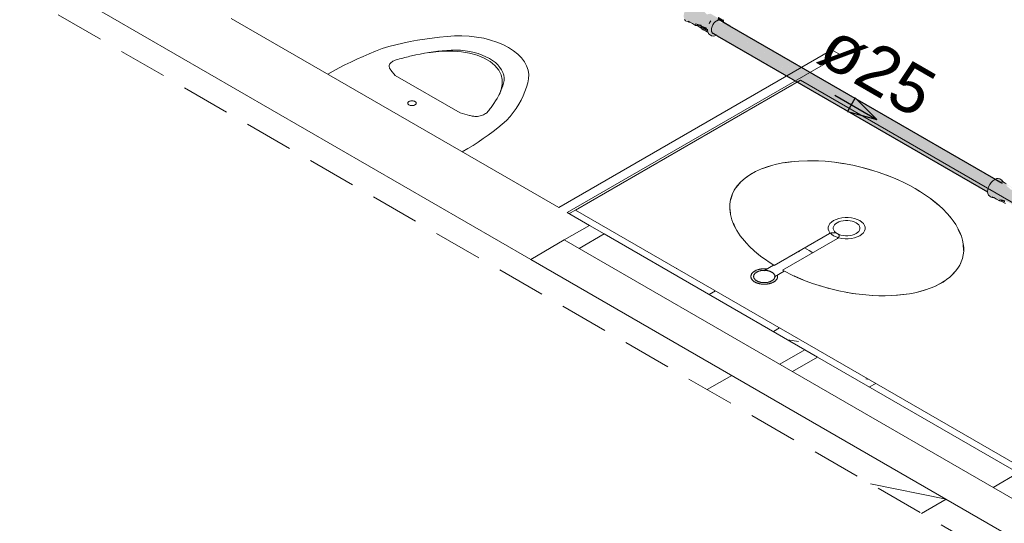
# Model space of a CAD drawing. Header units: millimetres. Extents: x 567 to 934, y -1 to 364.
# Tile 724 of 1056: x 729.18 to 733.24, y 126.95 to 129.03. Entities that reach past the tile are written whole.
import ezdxf

# ---------------------------------------------------------------- set-up
doc = ezdxf.new("R2010")
doc.units = ezdxf.units.MM
doc.header["$MEASUREMENT"] = 0
doc.linetypes.add('JIS_02_2.0', pattern=[0.3, 0.2, -0.1])
doc.linetypes.add('NULL', pattern=[0])
for name, color, linetype, lineweight in [('AF-Condutos', 140, 'Continuous', 25), ('AF-Peça de utilização', 152, 'Continuous', 18), ('AF-Sentido conduto', 140, 'Continuous', 30), ('AF-Textos conduto', 7, 'Continuous', 9), ('DI-Área do detalhe', 10, 'JIS_02_2.0', 0)]:
    doc.layers.add(name, color=color, linetype=linetype, lineweight=lineweight)
doc.layers.add('ARQ FINA', color=8, linetype='Continuous')
doc.styles.add('Arial', font='arial.ttf')

msp = doc.modelspace()

# ---------------------------------------------------------------- hatches: boundary and pattern name
at = {"layer": 'AF-Condutos', "linetype": 'Continuous'}
for points in [[(732.0402, 129.0122), (732.0338, 129.0017), (733.1741, 128.3433), (733.1743, 128.3435), (732.0531, 129.0048), (733.1808, 128.3541), (732.0534, 129.005)], [(732.0492, 129.0205), (732.0405, 129.0125), (733.1808, 128.3541), (733.1809, 128.3543), (732.0619, 129.0129), (733.1884, 128.3628), (733.1885, 128.3629), (732.0806, 129.0114)], [(732.0641, 129.025), (732.0525, 129.0188), (732.0681, 129.0187), (733.2211, 128.3532)], [(733.1797, 128.3548), (732.0531, 129.0048), (733.1737, 128.3438)], [(733.1872, 128.3635), (732.0619, 129.0129), (733.1806, 128.3545)], [(732.0681, 129.0187), (732.0806, 129.0114), (733.1953, 128.3681)], [(732.0782, 129.0168), (732.1067, 129.0002), (733.2289, 128.3525)], [(733.1941, 128.3688), (732.0806, 129.0114), (733.1884, 128.363)], [(733.168, 128.3227), (732.0129, 128.9896), (733.1674, 128.3179)], [(733.168, 128.3228), (733.168, 128.3229), (732.03, 128.99), (732.0294, 128.9843)], [(733.168, 128.3228), (732.0294, 128.9843), (732.0299, 128.9798), (733.168, 128.3227)], [(732.0333, 128.9726), (733.1676, 128.3177), (733.1676, 128.3178), (732.0299, 128.9797)], [(733.1698, 128.3323), (732.0337, 129.0015), (732.03, 128.9901), (733.1698, 128.3321)], [(733.169, 128.3325), (732.03, 128.9901), (732.03, 128.99)], [(733.1672, 128.3234), (733.1698, 128.3321), (732.03, 128.99)], [(733.1733, 128.3438), (732.0338, 129.0017), (732.0337, 129.0015)], [(733.1691, 128.3327), (733.1741, 128.3433), (732.0337, 129.0015)], [(733.1982, 128.3702), (732.1067, 129.0002), (733.195, 128.3684)], [(733.195, 128.3684), (733.2211, 128.3532), (733.2289, 128.3525)]]:
    msp.add_hatch(color=151, dxfattribs=at).paths.add_polyline_path(points)
at = {"layer": 'AF-Peça de utilização', "linetype": 'Continuous'}
for points in [[(731.9772, 129.0824), (731.9647, 129.0944), (731.9516, 129.0956), (731.9294, 129.0794), (731.9187, 129.0609), (731.9148, 129.0417), (731.9187, 129.0271), (731.9377, 129.0194), (731.9881, 128.9925), (731.9596, 129.0129), (731.9818, 129.0064), (732.0128, 128.9926), (732.0142, 128.987), (732.0303, 128.961), (732.0503, 128.9627), (732.0275, 128.9759), (732.0357, 129.0057), (732.0582, 129.0331), (732.0258, 129.0518), (732.0115, 129.0488), (731.9914, 129.0679), (731.9984, 129.0679), (732.0241, 129.053)], [(731.9874, 128.9969), (731.9863, 129.0051), (731.9596, 129.0129)], [(732.0111, 128.9933), (731.9866, 129.0031), (732.0129, 128.988)], [(731.9866, 129.0031), (732.0143, 128.9828), (732.0135, 128.9876)], [(731.9878, 128.9951), (732.0145, 128.9827), (731.9866, 129.0031)], [(732.0793, 129.0219), (732.0771, 129.0267), (732.0579, 129.039), (732.0549, 129.0247)], [(731.989, 128.9943), (732.0151, 128.978), (732.0143, 128.9828)], [(731.9926, 128.9882), (732.0067, 128.9818), (731.989, 128.9943)], [(731.9907, 128.989), (732.0155, 128.9757), (732.0151, 128.978)], [(733.2299, 128.3592), (733.2175, 128.3712), (733.2043, 128.3723), (733.1821, 128.3562), (733.1714, 128.3376), (733.1675, 128.3184), (733.1714, 128.3038), (733.1904, 128.2961), (733.2409, 128.2692), (733.2123, 128.2897), (733.2345, 128.2832), (733.2655, 128.2693), (733.2668, 128.2639), (733.283, 128.2377), (733.303, 128.2395), (733.2802, 128.2527), (733.2884, 128.2824), (733.3109, 128.3099), (733.2785, 128.3285), (733.2642, 128.3255), (733.2441, 128.3447), (733.2511, 128.3446), (733.2768, 128.3298)], [(733.2401, 128.2736), (733.239, 128.2819), (733.2123, 128.2897)]]:
    msp.add_hatch(color=161, dxfattribs=at).paths.add_polyline_path(points)

# ---------------------------------------------------------------- linework, layer by layer
at = {"layer": 'AF-Condutos'}
for p, q in [((732.0782, 129.0168), (732.0677, 129.0229)), ((732.08, 129.0158), (732.0782, 129.0168)), ((732.0828, 129.0142), (732.08, 129.0158)), ((732.1062, 129.0007), (732.0828, 129.0142)), ((732.0333, 128.9726), (732.0503, 128.9627)), ((732.0503, 128.9627), (732.0536, 128.9608)), ((733.2289, 128.3525), (732.1062, 129.0007)), ((732.0536, 128.9608), (733.1676, 128.3177))]:
    msp.add_line(p, q, dxfattribs=at)
at = {"layer": 'AF-Peça de utilização'}
for p, q in [((731.9187, 129.0271), (731.9234, 129.0227)), ((731.9234, 129.0227), (731.9294, 129.0195)), ((731.9294, 129.0195), (731.9333, 129.0179)), ((731.9333, 129.0179), (731.9372, 129.0164)), ((731.9342, 129.0208), (731.9407, 129.017)), ((731.9372, 129.0164), (731.9407, 129.017)), ((731.9407, 129.017), (731.9511, 129.011)), ((731.9511, 129.011), (731.9512, 129.0109)), ((731.9512, 129.0109), (731.964, 129.0035)), ((731.9632, 129.0069), (731.9688, 129.0037)), ((731.9688, 129.0037), (731.9632, 129.0069)), ((731.964, 129.0035), (731.9702, 129.0023)), ((731.9688, 129.0037), (731.9709, 129.0024)), ((731.9758, 129.0036), (731.9688, 129.0037)), ((731.9702, 129.0023), (731.9758, 129.0036)), ((731.9709, 129.0024), (731.9881, 128.9925)), ((731.9869, 129.0011), (731.9863, 129.0051)), ((731.9863, 129.0051), (731.9866, 129.0031)), ((731.9866, 129.0031), (731.9869, 129.0011)), ((732.0199, 129.011), (732.027, 129.022)), ((732.0235, 129.0165), (732.0199, 129.011)), ((732.027, 129.022), (732.0235, 129.0165)), ((732.0323, 128.9985), (732.0357, 129.0057)), ((732.0357, 129.0057), (732.0402, 129.0122)), ((732.0402, 129.0122), (732.0454, 129.0177)), ((732.0454, 129.0177), (732.051, 129.0218)), ((732.051, 129.0218), (732.0532, 129.0227)), ((732.0532, 129.0227), (732.0543, 129.0232)), ((732.0543, 129.0232), (732.0566, 129.0242)), ((732.0566, 129.0242), (732.0619, 129.0247)), ((732.0619, 129.0247), (732.0663, 129.0233)), ((732.0771, 129.0267), (732.077, 129.0269)), ((732.0793, 129.0219), (732.0771, 129.0267)), ((732.08, 129.0158), (732.0793, 129.0219)), ((731.9869, 129.0011), (731.9874, 128.997)), ((731.9874, 128.997), (731.9877, 128.9952)), ((731.9877, 128.9952), (731.9893, 128.9918)), ((731.9881, 128.9925), (731.9893, 128.9918)), ((731.9893, 128.9918), (731.9907, 128.989)), ((731.9907, 128.989), (731.9956, 128.9852)), ((731.9956, 128.9852), (732.016, 128.9735)), ((732.0137, 128.9875), (732.014, 128.9844)), ((732.014, 128.9844), (732.0142, 128.9836)), ((732.0142, 128.9836), (732.0147, 128.9803)), ((732.0147, 128.9803), (732.0149, 128.9791)), ((732.0149, 128.9791), (732.0151, 128.9782)), ((732.0151, 128.9782), (732.0158, 128.9739)), ((732.0151, 128.9782), (732.0151, 128.9782)), ((732.0158, 128.9739), (732.016, 128.9735)), ((732.016, 128.9735), (732.0183, 128.9702)), ((732.0183, 128.9702), (732.0209, 128.9666)), ((732.0209, 128.9666), (732.0303, 128.961)), ((732.0294, 128.9843), (732.0301, 128.9912)), ((732.0301, 128.9783), (732.0294, 128.9843)), ((732.0301, 128.9912), (732.0323, 128.9985)), ((732.0323, 128.9735), (732.0301, 128.9783)), ((732.0333, 128.9726), (732.0323, 128.9735)), ((732.0357, 128.9703), (732.0333, 128.9726)), ((732.0435, 128.9598), (732.0503, 128.9627)), ((732.0303, 128.961), (732.0364, 128.9591)), ((732.0364, 128.9591), (732.0435, 128.9598)), ((733.1821, 128.3562), (733.1761, 128.3473)), ((733.1892, 128.3636), (733.1821, 128.3562)), ((733.1968, 128.3691), (733.1892, 128.3636)), ((733.1987, 128.3699), (733.1968, 128.3691)), ((733.2043, 128.3723), (733.1987, 128.3699)), ((733.2114, 128.373), (733.2043, 128.3723)), ((733.2175, 128.3712), (733.2114, 128.373)), ((733.2269, 128.3655), (733.2175, 128.3712)), ((733.2285, 128.3599), (733.2243, 128.3623)), ((733.2243, 128.3623), (733.2286, 128.3599)), ((733.2295, 128.3619), (733.2269, 128.3655)), ((733.232, 128.3585), (733.2279, 128.3609)), ((733.232, 128.358), (733.2285, 128.3599)), ((733.2318, 128.3586), (733.2295, 128.3619)), ((733.2439, 128.3514), (733.232, 128.3585)), ((733.2323, 128.3578), (733.232, 128.358)), ((733.242, 128.3525), (733.2323, 128.3578)), ((733.1685, 128.3278), (733.1675, 128.3184)), ((733.1675, 128.3184), (733.1676, 128.3177)), ((733.1676, 128.3177), (733.1685, 128.3103)), ((733.1714, 128.3376), (733.1685, 128.3278)), ((733.1761, 128.3473), (733.1714, 128.3376)), ((733.1685, 128.3103), (733.1714, 128.3038)), ((733.1714, 128.3038), (733.1761, 128.2995)), ((733.1761, 128.2995), (733.1821, 128.2962)), ((733.1821, 128.2962), (733.186, 128.2947)), ((733.186, 128.2947), (733.1899, 128.2932)), ((733.1869, 128.2975), (733.1934, 128.2937)), ((733.1899, 128.2932), (733.1934, 128.2937)), ((733.1934, 128.2937), (733.2038, 128.2877)), ((733.2038, 128.2877), (733.2039, 128.2877)), ((733.2039, 128.2877), (733.2167, 128.2802)), ((733.2159, 128.2836), (733.2215, 128.2804)), ((733.2215, 128.2804), (733.2159, 128.2836)), ((733.2167, 128.2802), (733.223, 128.2791)), ((733.2215, 128.2804), (733.2236, 128.2792)), ((733.2285, 128.2803), (733.2215, 128.2804)), ((733.223, 128.2791), (733.2285, 128.2803)), ((733.2236, 128.2792), (733.2409, 128.2692))]:
    msp.add_line(p, q, dxfattribs=at)
at = {"layer": 'AF-Sentido conduto'}
for p, q in [((732.6225, 128.7047), (732.5901, 128.6486)), ((732.7109, 128.6163), (732.6225, 128.7047)), ((732.5901, 128.6486), (732.7109, 128.6163))]:
    msp.add_line(p, q, dxfattribs=at)
msp.add_lwpolyline([(732.5376, 128.7163), (732.7109, 128.6163)], dxfattribs=at)
at = {"layer": 'ARQ FINA', "lineweight": 5}
for p, q in [((727.5708, 130.1839), (731.285, 128.0395)), ((731.4006, 128.2527), (730.0514, 129.0317)), ((732.5265, 128.9027), (731.4006, 128.2527)), ((731.4353, 128.2327), (732.5611, 128.8827)), ((732.5611, 128.8827), (732.5265, 128.9027)), ((730.7091, 128.8192), (730.727, 128.7975)), ((730.727, 128.7975), (730.9945, 128.6429)), ((731.4699, 128.2427), (732.3966, 128.7777)), ((732.3966, 128.7777), (736.1231, 126.6262)), ((731.0325, 128.6325), (730.9945, 128.6429)), ((731.5275, 128.1795), (731.4353, 128.2327)), ((731.4699, 128.2427), (731.4439, 128.2277)), ((735.2224, 126.0762), (731.4699, 128.2427)), ((731.4236, 128.1195), (731.5275, 128.1795)), ((731.5275, 128.1795), (731.5881, 128.1445)), ((731.4236, 128.1195), (731.285, 128.0395)), ((735.0089, 126.0495), (731.4236, 128.1195)), ((731.5881, 128.1445), (731.4842, 128.0845)), ((731.5881, 128.1445), (732.4152, 127.667)), ((732.288, 128.0142), (732.5166, 128.1463)), ((732.549, 128.1257), (732.322, 127.9947)), ((732.3941, 128.0736), (732.3885, 128.0703)), ((732.4321, 128.0755), (732.4132, 128.0864)), ((732.4471, 128.0668), (732.4321, 128.0755)), ((731.285, 128.0395), (734.8704, 125.9695)), ((732.2857, 128.0159), (732.2455, 127.9928)), ((732.2893, 127.9681), (732.3295, 127.9912)), ((732.4152, 127.667), (732.3113, 127.607)), ((732.4672, 127.637), (732.4152, 127.667)), ((732.3632, 127.577), (732.4672, 127.637)), ((732.4672, 127.637), (733.2942, 127.1595)), ((733.2942, 127.1595), (733.1903, 127.0995)), ((732.6857, 127.1141), (732.9967, 127.0512)), ((732.8956, 126.9928), (732.9967, 127.0512))]:
    msp.add_line(p, q, dxfattribs=at)
at = {"layer": 'ARQ FINA', "linetype": 'Continuous', "lineweight": 5}
for p, q in [((731.8871, 128.0019), (731.8843, 128.0023)), ((732.0208, 127.8947), (732.0468, 127.9097)), ((732.2848, 127.7423), (732.3108, 127.7573)), ((732.388, 127.7013), (732.344, 127.7081)), ((732.0123, 127.5028), (732.1134, 127.5612)), ((732.679, 127.5447), (732.6663, 127.5467)), ((732.6807, 127.5137), (732.7067, 127.5287))]:
    msp.add_line(p, q, dxfattribs=at)
at = {"layer": 'ARQ FINA', "lineweight": 5}
for points in [[(730.9408, 128.9579), (730.9098, 128.955), (730.879, 128.9514), (730.8484, 128.9471), (730.8182, 128.9421), (730.7883, 128.9365), (730.7587, 128.9302), (730.7296, 128.9233), (730.701, 128.9158), (730.6729, 128.9077)], [(731.2728, 128.7663), (731.2766, 128.7838), (731.2772, 128.8014), (731.2745, 128.819), (731.2685, 128.8364), (731.2594, 128.8532), (731.2471, 128.8694), (731.232, 128.8848), (731.2141, 128.8991), (731.1937, 128.9122), (731.1709, 128.924), (731.1461, 128.9344), (731.1195, 128.9431), (731.0914, 128.9502), (731.0622, 128.9554), (731.0322, 128.9589), (731.0018, 128.9605), (730.9712, 128.9601), (730.9408, 128.9579)], [(730.6729, 128.9077), (730.6463, 128.8973), (730.62, 128.8866), (730.5942, 128.8755), (730.5688, 128.8641), (730.5439, 128.8523), (730.5194, 128.8403), (730.4954, 128.8279), (730.4719, 128.8152), (730.4489, 128.8022)], [(730.9581, 128.9016), (730.9394, 128.9003), (730.9208, 128.8986), (730.9024, 128.8965), (730.884, 128.8942), (730.8658, 128.8915), (730.8477, 128.8885), (730.8298, 128.8852), (730.8121, 128.8816), (730.7946, 128.8776)], [(730.9649, 128.8972), (730.9532, 128.8974), (730.9415, 128.8973), (730.9297, 128.8971), (730.918, 128.8966), (730.9063, 128.8958), (730.8947, 128.8949), (730.8832, 128.8937), (730.8717, 128.8923), (730.8603, 128.8906)], [(731.1753, 128.7762), (731.1754, 128.7873), (731.1738, 128.7984), (731.1704, 128.8093), (731.1652, 128.82), (731.1583, 128.8304), (731.1498, 128.8404), (731.1397, 128.8498), (731.1281, 128.8587), (731.1152, 128.8669), (731.1009, 128.8744), (731.0856, 128.8811), (731.0692, 128.8869), (731.0519, 128.8918), (731.034, 128.8958), (731.0154, 128.8988), (730.9965, 128.9008), (730.9773, 128.9017), (730.9581, 128.9016)], [(731.1676, 128.7802), (731.1632, 128.8002), (731.1532, 128.8195), (731.1378, 128.8376), (731.1175, 128.854), (731.0928, 128.8683), (731.0644, 128.88), (731.0331, 128.8889), (730.9996, 128.8947), (730.9649, 128.8972)], [(730.7308, 128.8613), (730.7261, 128.8596), (730.7217, 128.8576), (730.7176, 128.8555), (730.7139, 128.8531), (730.7106, 128.8505), (730.7077, 128.8477), (730.7053, 128.8448), (730.7034, 128.8418), (730.7019, 128.8387)], [(730.7946, 128.8776), (730.7874, 128.8759), (730.7803, 128.8742), (730.7731, 128.8724), (730.766, 128.8706), (730.7589, 128.8688), (730.7519, 128.867), (730.7448, 128.8651), (730.7378, 128.8632), (730.7308, 128.8613)], [(730.7019, 128.8387), (730.7019, 128.8365), (730.702, 128.8343), (730.7024, 128.832), (730.703, 128.8298), (730.7038, 128.8276), (730.7048, 128.8254), (730.7061, 128.8233), (730.7075, 128.8212), (730.7091, 128.8192)], [(731.1337, 128.6818), (731.1406, 128.6919), (731.1468, 128.7022), (731.1526, 128.7125), (731.1578, 128.7229), (731.1624, 128.7335), (731.1665, 128.7441), (731.17, 128.7547), (731.1729, 128.7654), (731.1753, 128.7762)], [(731.1558, 128.719), (731.1588, 128.7256), (731.1613, 128.7324), (731.1634, 128.7391), (731.1651, 128.7459), (731.1664, 128.7527), (731.1673, 128.7596), (731.1678, 128.7664), (731.1679, 128.7733), (731.1676, 128.7802)], [(731.1858, 128.6116), (731.1999, 128.6278), (731.2129, 128.6443), (731.2249, 128.6611), (731.2357, 128.6782), (731.2454, 128.6954), (731.254, 128.7129), (731.2614, 128.7305), (731.2677, 128.7483), (731.2728, 128.7663)], [(730.8082, 128.6897), (730.8059, 128.6908), (730.8033, 128.6917), (730.8004, 128.6923), (730.7975, 128.6926), (730.7944, 128.6926), (730.7915, 128.6923), (730.7886, 128.6917), (730.786, 128.6908), (730.7837, 128.6897), (730.7818, 128.6883), (730.7803, 128.6868), (730.7792, 128.6852), (730.7787, 128.6835), (730.7787, 128.6817), (730.7792, 128.68), (730.7803, 128.6784), (730.7818, 128.6769), (730.7837, 128.6755), (730.786, 128.6744), (730.7886, 128.6736), (730.7915, 128.673), (730.7944, 128.6727), (730.7975, 128.6727), (730.8004, 128.673), (730.8033, 128.6736), (730.8059, 128.6744), (730.8082, 128.6755), (730.8101, 128.6769), (730.8116, 128.6784), (730.8127, 128.68), (730.8132, 128.6817), (730.8132, 128.6835), (730.8127, 128.6852), (730.8116, 128.6868), (730.8101, 128.6883), (730.8082, 128.6897)], [(731.1054, 128.645), (731.1087, 128.649), (731.112, 128.6531), (731.1153, 128.6572), (731.1185, 128.6612), (731.1216, 128.6653), (731.1247, 128.6694), (731.1278, 128.6736), (731.1308, 128.6777), (731.1337, 128.6818)], [(731.0664, 128.6283), (731.0717, 128.6292), (731.0769, 128.6303), (731.082, 128.6317), (731.0867, 128.6333), (731.0912, 128.6352), (731.0953, 128.6374), (731.0991, 128.6397), (731.1025, 128.6423), (731.1054, 128.645)], [(731.0031, 128.4822), (731.0256, 128.4955), (731.0476, 128.5091), (731.069, 128.5229), (731.0899, 128.5371), (731.1102, 128.5515), (731.13, 128.5661), (731.1492, 128.581), (731.1678, 128.5962), (731.1858, 128.6116)], [(731.0325, 128.6325), (731.036, 128.6315), (731.0397, 128.6307), (731.0433, 128.63), (731.0471, 128.6294), (731.0509, 128.629), (731.0547, 128.6286), (731.0586, 128.6284), (731.0625, 128.6283), (731.0664, 128.6283)], [(732.322, 127.9947), (732.3701, 127.9707), (732.395, 127.9598), (732.4205, 127.9496), (732.4466, 127.9401), (732.4734, 127.9313), (732.5005, 127.9232), (732.5278, 127.916), (732.5552, 127.9096), (732.583, 127.9041), (732.6107, 127.8994), (732.6382, 127.8956), (732.6655, 127.8927), (732.6927, 127.8907), (732.7196, 127.8896), (732.7459, 127.8894), (732.7716, 127.8902), (732.797, 127.8919), (732.8216, 127.8944), (732.8453, 127.8979), (732.8681, 127.9022), (732.8902, 127.9075), (732.9113, 127.9136), (732.9311, 127.9205), (732.9499, 127.9282), (732.9675, 127.9368), (732.9839, 127.9461), (732.9989, 127.956), (733.0126, 127.9667), (733.0249, 127.9781), (733.0358, 127.9902), (733.0452, 128.0027), (733.053, 128.0158), (733.0593, 128.0295), (733.0641, 128.0436), (733.0674, 128.058), (733.069, 128.0728), (733.069, 128.088), (733.0675, 128.1035), (733.0644, 128.1191), (733.0597, 128.1348), (733.0534, 128.1508), (733.0456, 128.1668), (733.0364, 128.1827), (733.0256, 128.1986), (733.0134, 128.2144), (732.9997, 128.2301), (732.9848, 128.2456), (732.9686, 128.2607), (732.951, 128.2756), (732.9322, 128.2902), (732.9124, 128.3043), (732.8915, 128.3179), (732.8695, 128.3312), (732.8465, 128.3439), (732.8229, 128.3559), (732.7985, 128.3673), (732.7732, 128.3781), (732.7473, 128.3883), (732.7211, 128.3976), (732.6944, 128.4062), (732.6671, 128.4141), (732.6397, 128.4211), (732.6122, 128.4273), (732.5742, 128.4344), (732.5362, 128.4399), (732.4986, 128.4436), (732.4616, 128.4457), (732.4252, 128.446), (732.39, 128.4446), (732.356, 128.4414), (732.3232, 128.4366), (732.2924, 128.4301), (732.2632, 128.422), (732.236, 128.4122), (732.2111, 128.401), (732.1885, 128.3883), (732.1683, 128.3742), (732.1509, 128.3589), (732.136, 128.3423), (732.124, 128.3247), (732.1149, 128.3062), (732.1087, 128.2866), (732.1055, 128.2664), (732.1053, 128.2457), (732.1081, 128.2243), (732.1138, 128.2026), (732.1225, 128.1809), (732.1341, 128.1588), (732.1485, 128.1369), (732.1567, 128.1261), (732.1656, 128.1153), (732.1855, 128.0939), (732.2077, 128.073), (732.2321, 128.0528), (732.288, 128.0142)], [(732.3275, 128.4371), (732.3293, 128.4374), (732.3709, 128.4427)], [(732.4283, 128.4456), (732.4707, 128.4449)], [(732.5365, 128.4394), (732.5786, 128.4332)], [(732.1966, 128.3932), (732.2084, 128.3996)], [(732.2411, 128.4142), (732.2826, 128.4275)], [(732.6459, 128.4192), (732.689, 128.4075)], [(732.1313, 128.3356), (732.1517, 128.3596)], [(732.175, 128.3792), (732.1966, 128.3932)], [(732.7518, 128.3863), (732.7861, 128.3725), (732.7946, 128.3688)], [(732.8498, 128.3418), (732.8696, 128.3308), (732.8883, 128.3196)], [(732.1091, 128.2858), (732.1165, 128.3089)], [(732.935, 128.2877), (732.9417, 128.2826), (732.9654, 128.263)], [(732.1077, 128.2301), (732.1058, 128.2506)], [(732.6406, 128.199), (732.6304, 128.2039), (732.6189, 128.2077), (732.6065, 128.2103), (732.5934, 128.2117), (732.5802, 128.2117), (732.5671, 128.2103), (732.5547, 128.2077), (732.5432, 128.2039), (732.533, 128.199), (732.5245, 128.1931), (732.5179, 128.1865), (732.5133, 128.1793), (732.511, 128.1717), (732.511, 128.1641), (732.5133, 128.1566), (732.5179, 128.1494), (732.5245, 128.1427), (732.533, 128.1369), (732.5432, 128.132), (732.5547, 128.1281), (732.5671, 128.1255), (732.5802, 128.1242), (732.5934, 128.1242), (732.6065, 128.1255), (732.6189, 128.1281), (732.6304, 128.132), (732.6406, 128.1369), (732.6491, 128.1427), (732.6557, 128.1494), (732.6602, 128.1566), (732.6625, 128.1641), (732.6625, 128.1717), (732.6602, 128.1793), (732.6557, 128.1865), (732.6491, 128.1931), (732.6406, 128.199)], [(732.6258, 128.1904), (732.6184, 128.194), (732.6101, 128.1968), (732.6011, 128.1987), (732.5916, 128.1996), (732.582, 128.1996), (732.5725, 128.1987), (732.5635, 128.1968), (732.5552, 128.194), (732.5478, 128.1904), (732.5416, 128.1862), (732.5368, 128.1814), (732.5336, 128.1762), (732.5319, 128.1707), (732.5319, 128.1651), (732.5336, 128.1597), (732.5368, 128.1545), (732.5416, 128.1497), (732.5478, 128.1454), (732.5552, 128.1418), (732.5635, 128.1391), (732.5725, 128.1372), (732.582, 128.1362), (732.5916, 128.1362), (732.6011, 128.1372), (732.6101, 128.1391), (732.6184, 128.1418), (732.6258, 128.1454), (732.6319, 128.1497), (732.6367, 128.1545), (732.64, 128.1597), (732.6417, 128.1651), (732.6417, 128.1707), (732.64, 128.1762), (732.6367, 128.1814), (732.6319, 128.1862), (732.6258, 128.1904)], [(733.0021, 128.2268), (733.0225, 128.2019)], [(732.1294, 128.1686), (732.12, 128.1882)], [(733.0469, 128.163), (733.0576, 128.1387)], [(732.1762, 128.1042), (732.1748, 128.1057), (732.1582, 128.1251)], [(732.549, 128.1257), (732.5516, 128.1275), (732.5537, 128.1295), (732.5551, 128.1317), (732.5559, 128.134), (732.556, 128.1364), (732.5554, 128.1387), (732.5541, 128.141), (732.5522, 128.143), (732.5498, 128.1449), (732.5468, 128.1465), (732.5434, 128.1478), (732.5396, 128.1487), (732.5357, 128.1493), (732.5316, 128.1494), (732.5276, 128.1492), (732.5237, 128.1486), (732.52, 128.1476), (732.5166, 128.1463)], [(733.0671, 128.1007), (733.0685, 128.0763)], [(732.2461, 128.0426), (732.2325, 128.0529), (732.2185, 128.0642)], [(733.0635, 128.0431), (733.0542, 128.0189), (733.0538, 128.0181)], [(732.2084, 127.9913), (732.2069, 127.9904), (732.2054, 127.9895), (732.2041, 127.9885), (732.2027, 127.9875), (732.2015, 127.9864), (732.2003, 127.9854), (732.1992, 127.9843), (732.1982, 127.9831), (732.1972, 127.982), (732.1963, 127.9808), (732.1955, 127.9796), (732.1948, 127.9784), (732.1942, 127.9772), (732.1937, 127.976), (732.1932, 127.9747), (732.1929, 127.9735), (732.1926, 127.9722), (732.1924, 127.9709), (732.1923, 127.9697), (732.1923, 127.9684), (732.1924, 127.9671), (732.1925, 127.9658), (732.1928, 127.9646), (732.1931, 127.9633), (732.1936, 127.9621), (732.1941, 127.9608), (732.1947, 127.9596), (732.1954, 127.9584), (732.1961, 127.9572), (732.197, 127.956), (732.1979, 127.9549), (732.1989, 127.9537), (732.2, 127.9526), (732.2011, 127.9516), (732.2024, 127.9505), (732.2037, 127.9495), (732.2051, 127.9485), (732.2065, 127.9475), (732.208, 127.9466), (732.2096, 127.9457), (732.2112, 127.9448), (732.2129, 127.944), (732.2147, 127.9433), (732.2165, 127.9425), (732.2183, 127.9418), (732.2202, 127.9412), (732.2221, 127.9406), (732.2241, 127.94), (732.2261, 127.9395), (732.2282, 127.939), (732.2303, 127.9386), (732.2324, 127.9382), (732.2345, 127.9379), (732.2367, 127.9376), (732.2388, 127.9374), (732.241, 127.9372), (732.2432, 127.9371), (732.2454, 127.9371), (732.2476, 127.937), (732.2498, 127.9371), (732.252, 127.9371), (732.2542, 127.9373), (732.2564, 127.9375), (732.2586, 127.9377), (732.2607, 127.938), (732.2628, 127.9383), (732.2649, 127.9387), (732.267, 127.9391), (732.2691, 127.9396), (732.2711, 127.9401), (732.273, 127.9407), (732.275, 127.9413), (732.2769, 127.942), (732.2787, 127.9427), (732.2805, 127.9434), (732.2822, 127.9442), (732.2839, 127.945), (732.2855, 127.9459), (732.2864, 127.9463)], [(732.2084, 127.9913), (732.2079, 127.991), (732.2074, 127.9907), (732.2068, 127.9904), (732.2063, 127.9901), (732.2058, 127.9897), (732.2053, 127.9894), (732.2048, 127.989), (732.2043, 127.9887), (732.2038, 127.9883)], [(732.2582, 128.0001), (732.256, 128.0003), (732.2538, 128.0005), (732.2516, 128.0006), (732.2494, 128.0006), (732.2472, 128.0007), (732.245, 128.0006), (732.2428, 128.0006), (732.2406, 128.0004), (732.2384, 128.0002), (732.2363, 128), (732.2341, 127.9997), (732.232, 127.9994), (732.2299, 127.999), (732.2278, 127.9986), (732.2258, 127.9981), (732.2237, 127.9976), (732.2218, 127.997), (732.2198, 127.9964), (732.218, 127.9957), (732.2161, 127.995), (732.2143, 127.9943), (732.2126, 127.9935), (732.2109, 127.9927), (732.2093, 127.9918), (732.2084, 127.9913)], [(732.2127, 127.9935), (732.2122, 127.9933), (732.2117, 127.9931), (732.2112, 127.9928), (732.2107, 127.9926), (732.2103, 127.9924), (732.2098, 127.9921), (732.2093, 127.9919), (732.2089, 127.9916), (732.2084, 127.9913)], [(732.2784, 127.9509), (732.2796, 127.9517), (732.2808, 127.9524), (732.2819, 127.9532), (732.283, 127.954), (732.284, 127.9549), (732.2849, 127.9557), (732.2858, 127.9566), (732.2866, 127.9575), (732.2874, 127.9584), (732.2881, 127.9593), (732.2887, 127.9603), (732.2893, 127.9612), (732.2897, 127.9622), (732.2902, 127.9632), (732.2905, 127.9642), (732.2908, 127.9652), (732.291, 127.9662), (732.2912, 127.9672), (732.2913, 127.9682), (732.2913, 127.9692), (732.2912, 127.9702), (732.2911, 127.9712), (732.2909, 127.9722), (732.2906, 127.9732), (732.2903, 127.9742), (732.2899, 127.9752), (732.2894, 127.9762), (732.2888, 127.9772), (732.2882, 127.9781), (732.2876, 127.9791), (732.2868, 127.98), (732.286, 127.9809), (732.2852, 127.9818), (732.2842, 127.9826), (732.2833, 127.9835), (732.2822, 127.9843), (732.2811, 127.9851), (732.28, 127.9858), (732.2788, 127.9866), (732.2775, 127.9873), (732.2762, 127.988), (732.2749, 127.9886), (732.2735, 127.9892), (732.272, 127.9898), (732.2706, 127.9904), (732.2691, 127.9909), (732.2675, 127.9914), (732.2659, 127.9918), (732.2643, 127.9922), (732.2627, 127.9926), (732.2611, 127.9929), (732.2594, 127.9932), (732.2577, 127.9935), (732.256, 127.9937), (732.2542, 127.9939), (732.2525, 127.994), (732.2507, 127.9941), (732.249, 127.9942), (732.2472, 127.9942), (732.2455, 127.9942), (732.2437, 127.9941), (732.242, 127.994), (732.2403, 127.9938), (732.2385, 127.9937), (732.2368, 127.9934), (732.2351, 127.9932), (732.2334, 127.9929), (732.2318, 127.9925), (732.2302, 127.9921), (732.2286, 127.9917), (732.227, 127.9913), (732.2255, 127.9908), (732.224, 127.9903), (732.2225, 127.9897), (732.2211, 127.9891), (732.2197, 127.9885), (732.2184, 127.9878), (732.2171, 127.9871), (732.2164, 127.9868)], [(732.2205, 127.9888), (732.22, 127.9886), (732.2196, 127.9884), (732.2191, 127.9882), (732.2186, 127.988), (732.2182, 127.9877), (732.2177, 127.9875), (732.2173, 127.9872), (732.2168, 127.987), (732.2164, 127.9868)], [(732.2451, 128.0006), (732.2436, 128.0006), (732.2422, 128.0005), (732.2408, 128.0004), (732.2394, 128.0003), (732.238, 128.0002), (732.2366, 128.0001), (732.2352, 127.9999), (732.2339, 127.9997), (732.2325, 127.9995)], [(732.252, 127.994), (732.2509, 127.9941), (732.2498, 127.9941), (732.2487, 127.9942), (732.2476, 127.9942), (732.2464, 127.9942), (732.2453, 127.9941), (732.2442, 127.9941), (732.2431, 127.994), (732.242, 127.994)], [(733.0372, 127.9921), (733.0142, 127.9682)], [(732.1938, 127.9763), (732.1936, 127.9757), (732.1934, 127.9751), (732.1932, 127.9745), (732.193, 127.9739), (732.1928, 127.9734), (732.1927, 127.9728), (732.1926, 127.9722), (732.1925, 127.9716), (732.1924, 127.971)], [(732.1957, 127.9578), (732.1963, 127.957), (732.1968, 127.9563), (732.1974, 127.9555), (732.198, 127.9548), (732.1986, 127.954), (732.1993, 127.9533), (732.2, 127.9526), (732.2008, 127.9519), (732.2015, 127.9512)], [(732.2164, 127.9868), (732.2152, 127.986), (732.214, 127.9853), (732.2129, 127.9845), (732.2118, 127.9837), (732.2108, 127.9828), (732.2099, 127.982), (732.209, 127.9811), (732.2082, 127.9802), (732.2074, 127.9793), (732.2068, 127.9784), (732.2061, 127.9774), (732.2056, 127.9765), (732.2051, 127.9755), (732.2046, 127.9745), (732.2043, 127.9735), (732.204, 127.9725), (732.2038, 127.9715), (732.2036, 127.9705), (732.2036, 127.9695), (732.2035, 127.9685), (732.2036, 127.9675), (732.2037, 127.9665), (732.2039, 127.9655), (732.2042, 127.9644), (732.2045, 127.9635), (732.205, 127.9625), (732.2054, 127.9615), (732.206, 127.9605), (732.2066, 127.9596), (732.2073, 127.9586), (732.208, 127.9577), (732.2088, 127.9568), (732.2097, 127.9559), (732.2106, 127.9551), (732.2116, 127.9542), (732.2126, 127.9534), (732.2137, 127.9526), (732.2149, 127.9519), (732.2161, 127.9511), (732.2173, 127.9504), (732.2186, 127.9497), (732.22, 127.9491), (732.2213, 127.9485), (732.2228, 127.9479), (732.2242, 127.9473), (732.2258, 127.9468), (732.2273, 127.9463), (732.2289, 127.9459), (732.2305, 127.9455), (732.2321, 127.9451), (732.2338, 127.9448), (732.2354, 127.9445), (732.2371, 127.9442), (732.2389, 127.944), (732.2406, 127.9438), (732.2423, 127.9437), (732.2441, 127.9436), (732.2458, 127.9435), (732.2476, 127.9435), (732.2493, 127.9435), (732.2511, 127.9436), (732.2528, 127.9437), (732.2546, 127.9439), (732.2563, 127.944), (732.258, 127.9443), (732.2597, 127.9445), (732.2614, 127.9448), (732.263, 127.9452), (732.2646, 127.9456), (732.2662, 127.946), (732.2678, 127.9464), (732.2694, 127.9469), (732.2709, 127.9474), (732.2723, 127.948), (732.2737, 127.9486), (732.2751, 127.9492), (732.2765, 127.9499), (732.2778, 127.9506), (732.2784, 127.9509)], [(732.204, 127.9724), (732.2038, 127.9713), (732.2036, 127.9703), (732.2036, 127.9692), (732.2036, 127.9682), (732.2037, 127.9671), (732.2038, 127.9661), (732.204, 127.9651), (732.2044, 127.964), (732.2047, 127.963)], [(732.2164, 127.9868), (732.2161, 127.9866), (732.2158, 127.9864), (732.2155, 127.9862), (732.2152, 127.986), (732.2149, 127.9859), (732.2146, 127.9857), (732.2144, 127.9855), (732.2141, 127.9853), (732.2138, 127.9851)], [(732.2743, 127.9489), (732.2748, 127.9491), (732.2753, 127.9493), (732.2757, 127.9495), (732.2762, 127.9497), (732.2767, 127.95), (732.2771, 127.9502), (732.2775, 127.9505), (732.278, 127.9507), (732.2784, 127.9509)], [(732.2784, 127.9509), (732.2787, 127.9511), (732.279, 127.9513), (732.2793, 127.9515), (732.2796, 127.9517), (732.2799, 127.9518), (732.2802, 127.952), (732.2805, 127.9522), (732.2807, 127.9524), (732.281, 127.9526)], [(732.2864, 127.9463), (732.2879, 127.9473), (732.2894, 127.9482), (732.2908, 127.9492), (732.2921, 127.9502), (732.2933, 127.9513), (732.2945, 127.9523), (732.2956, 127.9534), (732.2967, 127.9546), (732.2976, 127.9557), (732.2985, 127.9569), (732.2993, 127.9581), (732.3, 127.9593), (732.3006, 127.9605), (732.3011, 127.9617), (732.3016, 127.963), (732.3019, 127.9642), (732.3022, 127.9655), (732.3024, 127.9668), (732.3025, 127.968), (732.3025, 127.9693), (732.3024, 127.9706), (732.3023, 127.9719), (732.302, 127.9731), (732.3017, 127.9744), (732.3013, 127.9756)], [(732.2864, 127.9463), (732.2869, 127.9467), (732.2875, 127.947), (732.288, 127.9473), (732.2885, 127.9476), (732.289, 127.948), (732.2895, 127.9483), (732.29, 127.9487), (732.2905, 127.949), (732.291, 127.9494)], [(732.2908, 127.9653), (732.291, 127.9663), (732.2912, 127.9672), (732.2912, 127.9681), (732.2913, 127.9691), (732.2912, 127.97), (732.2911, 127.9709), (732.291, 127.9719), (732.2907, 127.9728), (732.2905, 127.9737)], [(732.301, 127.9614), (732.3012, 127.962), (732.3014, 127.9626), (732.3016, 127.9632), (732.3018, 127.9638), (732.302, 127.9643), (732.3021, 127.9649), (732.3022, 127.9655), (732.3023, 127.9661), (732.3024, 127.9667)], [(732.4081, 127.9548), (732.3881, 127.963), (732.3703, 127.9709)], [(732.989, 127.9493), (732.9776, 127.9423)], [(732.2168, 127.9424), (732.2177, 127.942), (732.2186, 127.9417), (732.2195, 127.9414), (732.2205, 127.9411), (732.2214, 127.9408), (732.2224, 127.9405), (732.2233, 127.9402), (732.2243, 127.94), (732.2253, 127.9397)], [(732.2428, 127.9437), (732.2439, 127.9436), (732.245, 127.9436), (732.2461, 127.9435), (732.2473, 127.9435), (732.2484, 127.9435), (732.2495, 127.9436), (732.2506, 127.9436), (732.2517, 127.9437), (732.2529, 127.9437)], [(732.2498, 127.9371), (732.2512, 127.9371), (732.2526, 127.9372), (732.254, 127.9373), (732.2554, 127.9374), (732.2568, 127.9375), (732.2582, 127.9376), (732.2596, 127.9378), (732.261, 127.938), (732.2623, 127.9382)], [(732.2822, 127.9442), (732.2827, 127.9444), (732.2831, 127.9446), (732.2836, 127.9449), (732.2841, 127.9451), (732.2846, 127.9453), (732.285, 127.9456), (732.2855, 127.9458), (732.2859, 127.9461), (732.2864, 127.9463)], [(732.5136, 127.92), (732.4796, 127.9297), (732.4768, 127.9305)], [(732.9197, 127.9165), (732.8782, 127.9047)], [(732.9776, 127.9423), (732.9537, 127.9299)], [(732.623, 127.898), (732.5883, 127.9035)], [(732.731, 127.8898), (732.695, 127.891)], [(732.832, 127.8961), (732.7918, 127.8918)]]:
    msp.add_lwpolyline(points, dxfattribs=at)
at = {"layer": 'DI-Área do detalhe'}
msp.add_lwpolyline([(727.1027, 130.3374), (733.3468, 133.9424), (741.4719, 129.2514), (735.2278, 125.6464), (727.1027, 130.3374)], dxfattribs=at)

# ---------------------------------------------------------------- texts
at = {"layer": 'AF-Textos conduto', "linetype": 'NULL', "insert": (732.6625, 128.7326), "char_height": 0.2, "width": 0.962805, "attachment_point": 8, "rotation": 329.9999, "line_spacing_factor": 0.6, "style": 'Arial'}
msp.add_mtext('ø25', dxfattribs=at)

doc.saveas('drawing.dxf')
